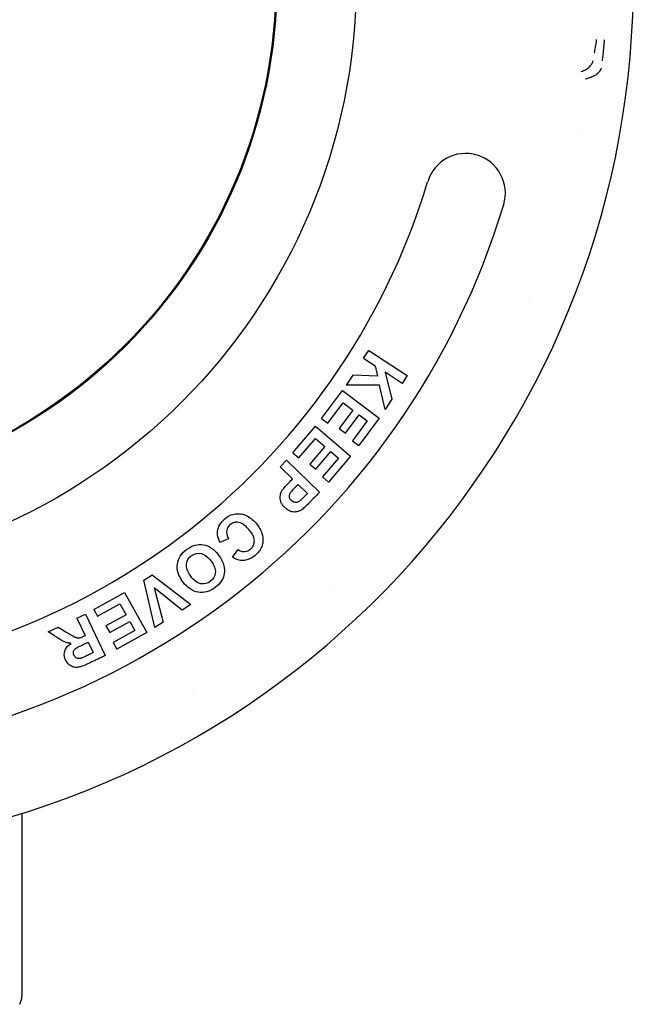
# Model space of a CAD drawing. Extents: x -89225 to 110569, y 13360 to 87647.
# Tile 450 of 478: x 103066 to 103105, y 67721 to 67783. Entities that reach past the tile are written whole.
import ezdxf

# ---------------------------------------------------------------- set-up
doc = ezdxf.new("R2010")
doc.units = 0
doc.layers.add('Iv-Lines 035', color=4, linetype='Continuous')

# ---------------------------------------------------------------- blocks, each defined once
blk = doc.blocks.new('Beuchtingstank doorsnede')
for p, q in [((1215869.076, -937642.063), (1215869.397, -937641.572)), ((1215869.397, -937641.572), (1215871.818, -937643.154)), ((1215869.076, -937642.063), (1215869.807, -937642.541)), ((1215868.39, -937643.114), (1215867.973, -937643.752)), ((1215869.954, -937643.193), (1215868.39, -937643.114)), ((1215869.807, -937642.541), (1215869.954, -937643.193)), ((1215870.424, -937642.944), (1215870.853, -937644.631)), ((1215871.497, -937643.645), (1215870.424, -937642.944)), ((1215870.081, -937643.761), (1215867.973, -937643.752)), ((1215871.818, -937643.154), (1215871.497, -937643.645)), ((1215866.419, -937645.857), (1215867.739, -937644.097)), ((1215867.739, -937644.097), (1215870.052, -937645.833)), ((1215870.424, -937645.288), (1215870.081, -937643.761)), ((1215866.811, -937646.151), (1215867.778, -937644.863)), ((1215867.778, -937644.863), (1215868.401, -937645.33)), ((1215870.853, -937644.631), (1215870.424, -937645.288)), ((1215868.401, -937645.33), (1215867.532, -937646.489)), ((1215866.419, -937645.857), (1215866.811, -937646.151)), ((1215867.924, -937646.784), (1215868.794, -937645.625)), ((1215869.307, -937646.01), (1215868.372, -937647.255)), ((1215870.052, -937645.833), (1215868.765, -937647.549)), ((1215868.794, -937645.625), (1215869.307, -937646.01)), ((1215864.62, -937648.019), (1215866.048, -937646.346)), ((1215866.048, -937646.346), (1215868.248, -937648.224)), ((1215867.532, -937646.489), (1215867.924, -937646.784)), ((1215864.993, -937648.338), (1215866.04, -937647.111)), ((1215866.04, -937647.111), (1215866.633, -937647.617)), ((1215868.372, -937647.255), (1215868.765, -937647.549)), ((1215864.62, -937648.019), (1215864.993, -937648.338)), ((1215866.633, -937647.617), (1215865.691, -937648.721)), ((1215866.064, -937649.039), (1215867.006, -937647.936)), ((1215867.006, -937647.936), (1215867.493, -937648.351)), ((1215863.81, -937648.906), (1215864.219, -937648.485)), ((1215864.219, -937648.485), (1215866.297, -937650.496)), ((1215865.691, -937648.721), (1215866.064, -937649.039)), ((1215867.493, -937648.351), (1215866.482, -937649.537)), ((1215868.248, -937648.224), (1215866.855, -937649.856)), ((1215863.81, -937648.906), (1215864.593, -937649.664)), ((1215866.482, -937649.537), (1215866.855, -937649.856)), ((1215864.946, -937650.005), (1215865.536, -937650.577)), ((1215860.571, -937653.435), (1215860.026, -937653.673)), ((1215860.815, -937654.589), (1215861.168, -937654.107)), ((1215855.229, -937656.039), (1215855.763, -937655.698)), ((1215855.924, -937659.029), (1215855.229, -937656.039)), ((1215855.763, -937655.698), (1215858.184, -937657.581)), ((1215855.887, -937656.514), (1215856.447, -937658.694)), ((1215857.651, -937657.923), (1215855.887, -937656.514)), ((1215852.084, -937657.886), (1215854.007, -937656.818)), ((1215854.007, -937656.818), (1215855.411, -937659.347)), ((1215852.084, -937657.886), (1215852.322, -937658.315)), ((1215852.322, -937658.315), (1215853.73, -937657.533)), ((1215853.73, -937657.533), (1215854.109, -937658.214)), ((1215858.184, -937657.581), (1215857.651, -937657.923)), ((1215851.022, -937658.432), (1215851.553, -937658.181)), ((1215851.022, -937658.432), (1215851.54, -937659.526)), ((1215851.553, -937658.181), (1215852.79, -937660.796)), ((1215854.109, -937658.214), (1215852.842, -937658.918)), ((1215853.08, -937659.347), (1215854.347, -937658.643)), ((1215854.347, -937658.643), (1215854.658, -937659.204)), ((1215849.208, -937659.291), (1215849.831, -937658.996)), ((1215852.842, -937658.918), (1215853.08, -937659.347)), ((1215854.658, -937659.204), (1215853.297, -937659.959)), ((1215856.447, -937658.694), (1215855.924, -937659.029)), ((1215855.411, -937659.347), (1215853.535, -937660.388)), ((1215851.736, -937659.942), (1215852.049, -937660.603)), ((1215853.297, -937659.959), (1215853.535, -937660.388)), ((1215847.548, -937670.742), (1215847.548, -937682.262))]:
    blk.add_line(p, q)
for radius in [37.564, 32.565, 32.5]:
    blk.add_circle((1215831.048, -937618.262), radius)
for centre, radius, start, end in [((1215831.048, -937618.262), 55.013, 281.03365, 260.525), ((1215831.049, -937618.262), 52.498, 349.42728, 349.42737), ((1215875.503, -937631.659), 2.5, 343.22966, 163.22966), ((1215831.048, -937618.262), 43.929, 198.33373, 343.22966), ((1215831.048, -937618.262), 48.929, 198.33373, 343.22966), ((1215831.103, -937618.285), 52.44, 337.37988, 337.37994), ((1215831.031, -937618.244), 52.524, 313.42728, 313.42737), ((1215831.029, -937618.23), 52.537, 301.37988, 301.37994), ((1215846.548, -937682.262), 1, 330, 0)]:
    blk.add_arc(centre, radius, start, end)
blk.add_open_spline([(1215883.728, -937621.968), (1215883.709, -937622.142), (1215883.661, -937622.493), (1215883.614, -937622.748), (1215883.595, -937622.836)], degree=3)
for points, knots in [([(1215884.227, -937622.003), (1215884.225, -937622.031), (1215884.223, -937622.06), (1215884.221, -937622.09), (1215884.22, -937622.102), (1215884.219, -937622.113), (1215884.218, -937622.125), (1215884.217, -937622.135), (1215884.217, -937622.146), (1215884.216, -937622.156), (1215884.21, -937622.23), (1215884.204, -937622.311), (1215884.197, -937622.396), (1215884.194, -937622.427), (1215884.191, -937622.459), (1215884.188, -937622.49), (1215884.186, -937622.514), (1215884.184, -937622.537), (1215884.182, -937622.56), (1215884.176, -937622.63), (1215884.169, -937622.698), (1215884.163, -937622.762), (1215884.16, -937622.791), (1215884.157, -937622.819), (1215884.154, -937622.846), (1215884.151, -937622.874), (1215884.149, -937622.9), (1215884.146, -937622.926), (1215884.137, -937623.005), (1215884.129, -937623.077), (1215884.121, -937623.143), (1215884.113, -937623.208), (1215884.106, -937623.267), (1215884.099, -937623.317)], [0, 0, 0, 0, 0.0082749, 0.0082749, 0.0082749, 0.011378, 0.011378, 0.011378, 0.0140932, 0.0140932, 0.0140932, 0.0330997, 0.0330997, 0.0330997, 0.0402011, 0.0402011, 0.0402011, 0.0455271, 0.0455271, 0.0455271, 0.0615053, 0.0615053, 0.0615053, 0.0685944, 0.0685944, 0.0685944, 0.0756835, 0.0756835, 0.0756835, 0.0968638, 0.0968638, 0.0968638, 0.1180442, 0.1180442, 0.1180442, 0.1180442]), ([(1215882.775, -937624.002), (1215882.884, -937623.961), (1215882.984, -937623.913), (1215883.071, -937623.861), (1215883.159, -937623.808), (1215883.236, -937623.751), (1215883.3, -937623.69), (1215883.365, -937623.629), (1215883.417, -937623.564), (1215883.455, -937623.498), (1215883.494, -937623.431), (1215883.518, -937623.362), (1215883.529, -937623.293)], [0, 0, 0, 0, 0.0406282, 0.0406282, 0.0406282, 0.0813468, 0.0813468, 0.0813468, 0.1227217, 0.1227217, 0.1227217, 0.1642706, 0.1642706, 0.1642706, 0.1642706]), ([(1215884.032, -937623.778), (1215884.029, -937623.793), (1215884.025, -937623.81), (1215884.016, -937623.841), (1215884.011, -937623.856), (1215883.997, -937623.889), (1215883.989, -937623.906), (1215883.971, -937623.938), (1215883.962, -937623.952), (1215883.95, -937623.969), (1215883.948, -937623.973), (1215883.944, -937623.978), (1215883.943, -937623.979), (1215883.925, -937624.004), (1215883.906, -937624.026), (1215883.876, -937624.058), (1215883.867, -937624.067), (1215883.85, -937624.084), (1215883.841, -937624.092), (1215883.824, -937624.107), (1215883.814, -937624.115), (1215883.796, -937624.13), (1215883.788, -937624.137), (1215883.77, -937624.151), (1215883.761, -937624.158), (1215883.749, -937624.166), (1215883.747, -937624.168), (1215883.723, -937624.185), (1215883.7, -937624.201), (1215883.651, -937624.232), (1215883.624, -937624.247), (1215883.569, -937624.277), (1215883.54, -937624.292), (1215883.495, -937624.313), (1215883.479, -937624.32), (1215883.455, -937624.331), (1215883.447, -937624.335), (1215883.433, -937624.34), (1215883.427, -937624.343), (1215883.419, -937624.347), (1215883.417, -937624.348), (1215883.376, -937624.364), (1215883.338, -937624.379), (1215883.261, -937624.407), (1215883.222, -937624.42), (1215883.142, -937624.444), (1215883.102, -937624.456), (1215883.06, -937624.467), (1215883.058, -937624.467), (1215883.055, -937624.468)], [0, 0, 0, 0, 0.067344, 0.067344, 0.125, 0.125, 0.186826, 0.186826, 0.234375, 0.234375, 0.243893, 0.243893, 0.25, 0.25, 0.338761, 0.338761, 0.375, 0.375, 0.40625, 0.40625, 0.4375, 0.4375, 0.466272, 0.466272, 0.494597, 0.494597, 0.5, 0.5, 0.5625, 0.5625, 0.625, 0.625, 0.6875, 0.6875, 0.71875, 0.71875, 0.734375, 0.734375, 0.745258, 0.745258, 0.75, 0.75, 0.828515, 0.828515, 0.909572, 0.909572, 0.994706, 0.994706, 1, 1, 1, 1]), ([(1215866.297, -937650.496), (1215866.17, -937650.628), (1215865.99, -937650.813), (1215865.801, -937651.009), (1215865.713, -937651.099), (1215865.662, -937651.152), (1215865.572, -937651.245), (1215865.474, -937651.343), (1215865.364, -937651.448), (1215865.269, -937651.535), (1215865.185, -937651.601), (1215865.148, -937651.628), (1215865.055, -937651.681), (1215864.935, -937651.725), (1215864.797, -937651.75), (1215864.629, -937651.745), (1215864.483, -937651.713), (1215864.302, -937651.631), (1215864.096, -937651.466), (1215863.931, -937651.258), (1215863.856, -937651.1), (1215863.816, -937650.916), (1215863.814, -937650.773), (1215863.842, -937650.622), (1215863.88, -937650.505), (1215863.935, -937650.403), (1215863.977, -937650.343), (1215864.044, -937650.253), (1215864.132, -937650.148), (1215864.223, -937650.047), (1215864.331, -937649.934), (1215864.432, -937649.83), (1215864.532, -937649.726), (1215864.593, -937649.664)], [0, 0, 0, 0, 0.114583, 0.151042, 0.171875, 0.1875, 0.203125, 0.223958, 0.25, 0.28125, 0.307292, 0.328125, 0.348958, 0.375, 0.40625, 0.4375, 0.46875, 0.510417, 0.5625, 0.614583, 0.65625, 0.6875, 0.71875, 0.75, 0.776042, 0.796875, 0.817708, 0.84375, 0.875, 0.901042, 0.921875, 0.942708, 1, 1, 1, 1]), ([(1215865.536, -937650.577), (1215865.498, -937650.615), (1215865.451, -937650.665), (1215865.382, -937650.736), (1215865.35, -937650.769), (1215865.287, -937650.832), (1215865.221, -937650.898), (1215865.148, -937650.969), (1215865.073, -937651.033), (1215865.048, -937651.058), (1215864.959, -937651.111), (1215864.881, -937651.135), (1215864.776, -937651.147), (1215864.654, -937651.124), (1215864.526, -937651.036), (1215864.431, -937650.912), (1215864.403, -937650.782), (1215864.407, -937650.686), (1215864.44, -937650.587), (1215864.458, -937650.555), (1215864.502, -937650.485), (1215864.567, -937650.405), (1215864.641, -937650.321), (1215864.734, -937650.223), (1215864.78, -937650.176), (1215864.856, -937650.098), (1215864.909, -937650.043), (1215864.946, -937650.005)], [-1, -1, -1, -1, -0.9529359, -0.9333259, -0.9176379, -0.9019499, -0.8823399, -0.8509638, -0.8195878, -0.7882117, -0.7646797, -0.7411477, -0.7097716, -0.6705516, -0.6234875, -0.5764235, -0.5372034, -0.5058274, -0.4822953, -0.4587633, -0.4273873, -0.3960112, -0.3646352, -0.3411032, -0.3175711, -0.2940391, -0.246975, -0.246975, -0.246975, -0.246975]), ([(1215860.026, -937653.673), (1215859.86, -937653.328), (1215859.817, -937652.862), (1215860.126, -937652.338), (1215860.527, -937652.004), (1215860.89, -937651.863), (1215861.253, -937651.843), (1215861.577, -937651.905), (1215861.9, -937652.062), (1215862.209, -937652.332), (1215862.466, -937652.655), (1215862.626, -937652.942), (1215862.72, -937653.238), (1215862.747, -937653.513), (1215862.698, -937653.844), (1215862.57, -937654.124), (1215862.365, -937654.383), (1215862.08, -937654.618), (1215861.796, -937654.757), (1215861.36, -937654.838), (1215861.054, -937654.751), (1215860.815, -937654.589)], [0, 0, 0, 0, 0.125, 0.1875, 0.25, 0.302083, 0.34375, 0.385417, 0.4375, 0.489583, 0.53125, 0.572917, 0.614583, 0.65625, 0.697917, 0.739583, 0.78125, 0.822917, 0.864583, 0.90625, 1, 1, 1, 1]), ([(1215861.168, -937654.107), (1215861.332, -937654.229), (1215861.623, -937654.289), (1215861.959, -937654.091), (1215862.117, -937653.896), (1215862.18, -937653.728), (1215862.196, -937653.553), (1215862.184, -937653.44), (1215862.134, -937653.269), (1215862.016, -937653.057), (1215861.786, -937652.771), (1215861.563, -937652.562), (1215861.364, -937652.445), (1215861.233, -937652.396), (1215861.014, -937652.377), (1215860.798, -937652.437), (1215860.559, -937652.612), (1215860.393, -937652.977), (1215860.466, -937653.218), (1215860.571, -937653.435)], [0, 0, 0, 0, 0.125, 0.1875, 0.239583, 0.28125, 0.3125, 0.34375, 0.385417, 0.4375, 0.5, 0.5625, 0.614583, 0.65625, 0.697917, 0.75, 0.8125, 0.875, 1, 1, 1, 1]), ([(1215857.697, -937656.15), (1215857.694, -937656.146), (1215857.692, -937656.143), (1215857.689, -937656.14), (1215857.411, -937655.764), (1215857.295, -937655.393), (1215857.342, -937655.03), (1215857.389, -937654.667), (1215857.584, -937654.357), (1215857.926, -937654.104), (1215858.273, -937653.848), (1215858.627, -937653.75), (1215858.987, -937653.81), (1215859.346, -937653.871), (1215859.667, -937654.086), (1215859.941, -937654.457)], [0.5, 0.5, 0.5, 0.5, 0.5011127, 0.5011127, 0.5011127, 0.6245089, 0.6245089, 0.6245089, 0.747905, 0.747905, 0.747905, 0.8732252, 0.8732252, 0.8732252, 1, 1, 1, 1]), ([(1215859.941, -937654.457), (1215860.113, -937654.689), (1215860.227, -937654.911), (1215860.277, -937655.134), (1215860.316, -937655.302), (1215860.319, -937655.444), (1215860.297, -937655.613), (1215860.274, -937655.783), (1215860.225, -937655.922), (1215860.151, -937656.047), (1215860.052, -937656.211), (1215859.906, -937656.371), (1215859.717, -937656.511), (1215859.375, -937656.764), (1215859.02, -937656.861), (1215858.657, -937656.8), (1215858.296, -937656.739), (1215857.975, -937656.523), (1215857.697, -937656.15)], [0, 0, 0, 0, 0.0803328, 0.0803328, 0.0803328, 0.1331177, 0.1331177, 0.1331177, 0.1834058, 0.1834058, 0.1834058, 0.2522892, 0.2522892, 0.2522892, 0.3767009, 0.3767009, 0.3767009, 0.5, 0.5, 0.5, 0.5]), ([(1215858.185, -937655.791), (1215858.028, -937655.579), (1215857.935, -937655.379), (1215857.915, -937655.184), (1215857.91, -937655.138), (1215857.909, -937655.093), (1215857.913, -937655.048), (1215857.934, -937654.791), (1215858.028, -937654.646), (1215858.223, -937654.502), (1215858.417, -937654.359), (1215858.626, -937654.323), (1215858.838, -937654.366), (1215859.035, -937654.406), (1215859.276, -937654.576), (1215859.465, -937654.833)], [-0.5, -0.5, -0.5, -0.5, -0.3912102, -0.3912102, -0.3912102, -0.3658299, -0.3658299, -0.3658299, -0.2495751, -0.2495751, -0.2495751, -0.133483, -0.133483, -0.133483, 0, 0, 0, 0]), ([(1215859.465, -937654.833), (1215859.659, -937655.094), (1215859.755, -937655.335), (1215859.735, -937655.569), (1215859.713, -937655.818), (1215859.619, -937655.969), (1215859.417, -937656.116), (1215859.23, -937656.252), (1215859.035, -937656.296), (1215858.85, -937656.269), (1215858.834, -937656.267), (1215858.819, -937656.264), (1215858.803, -937656.261), (1215858.613, -937656.221), (1215858.378, -937656.051), (1215858.185, -937655.791)], [-1, -1, -1, -1, -0.8660884, -0.8660884, -0.8660884, -0.7494603, -0.7494603, -0.7494603, -0.6421232, -0.6421232, -0.6421232, -0.6331314, -0.6331314, -0.6331314, -0.5, -0.5, -0.5, -0.5]), ([(1215849.831, -937658.996), (1215849.957, -937659.073), (1215850.125, -937659.175), (1215850.326, -937659.298), (1215850.42, -937659.355), (1215850.498, -937659.403), (1215850.616, -937659.473), (1215850.716, -937659.53), (1215850.815, -937659.583), (1215850.877, -937659.614), (1215850.923, -937659.633), (1215850.938, -937659.639), (1215850.994, -937659.659), (1215851.038, -937659.669), (1215851.093, -937659.677), (1215851.16, -937659.675), (1215851.202, -937659.666), (1215851.278, -937659.643), (1215851.35, -937659.614), (1215851.462, -937659.564), (1215851.498, -937659.546), (1215851.54, -937659.526)], [0, 0, 0, 0, 0.229167, 0.3125, 0.364583, 0.40625, 0.447917, 0.5, 0.5625, 0.614583, 0.651042, 0.671875, 0.692708, 0.71875, 0.75, 0.78125, 0.822917, 0.864583, 0.90625, 0.9375, 1, 1, 1, 1]), ([(1215850.645, -937660.024), (1215850.571, -937660.017), (1215850.466, -937660), (1215850.339, -937659.965), (1215850.249, -937659.932), (1215850.185, -937659.903), (1215850.087, -937659.851), (1215849.967, -937659.779), (1215849.865, -937659.716), (1215849.758, -937659.647), (1215849.707, -937659.613), (1215849.62, -937659.557), (1215849.459, -937659.453), (1215849.31, -937659.357), (1215849.208, -937659.291)], [0, 0, 0, 0, 0.125, 0.1875, 0.25, 0.3125, 0.395833, 0.479167, 0.552083, 0.59375, 0.635417, 0.6875, 0.770833, 1, 1, 1, 1]), ([(1215852.79, -937660.796), (1215852.637, -937660.868), (1215852.408, -937660.976), (1215852.117, -937661.114), (1215851.931, -937661.202), (1215851.803, -937661.263), (1215851.721, -937661.301), (1215851.676, -937661.323), (1215851.599, -937661.358), (1215851.522, -937661.392), (1215851.393, -937661.445), (1215851.225, -937661.504), (1215851.034, -937661.546), (1215850.855, -937661.536), (1215850.652, -937661.468), (1215850.377, -937661.255), (1215850.111, -937660.648), (1215850.316, -937660.237), (1215850.645, -937660.024)], [0, 0, 0, 0, 0.125, 0.1875, 0.239583, 0.276042, 0.294271, 0.304688, 0.315104, 0.328125, 0.348958, 0.385417, 0.4375, 0.5, 0.5625, 0.645833, 0.75, 1, 1, 1, 1]), ([(1215852.049, -937660.603), (1215851.997, -937660.628), (1215851.919, -937660.665), (1215851.82, -937660.712), (1215851.754, -937660.744), (1215851.706, -937660.766), (1215851.665, -937660.785), (1215851.645, -937660.795), (1215851.582, -937660.824), (1215851.523, -937660.851), (1215851.435, -937660.891), (1215851.362, -937660.923), (1215851.31, -937660.946), (1215851.273, -937660.96), (1215851.257, -937660.966), (1215851.152, -937660.99), (1215851.056, -937660.98), (1215850.928, -937660.924), (1215850.834, -937660.789), (1215850.79, -937660.634), (1215850.803, -937660.532), (1215850.822, -937660.476), (1215850.863, -937660.406), (1215850.919, -937660.354), (1215851.029, -937660.287), (1215851.151, -937660.222), (1215851.242, -937660.177), (1215851.353, -937660.123), (1215851.387, -937660.107), (1215851.444, -937660.081), (1215851.506, -937660.051), (1215851.607, -937660.003), (1215851.684, -937659.967), (1215851.736, -937659.942)], [-0.7905912, -0.7905912, -0.7905912, -0.7905912, -0.7411793, -0.7164733, -0.695885, -0.6794143, -0.6691202, -0.6608849, -0.6526495, -0.6382377, -0.6176494, -0.5929434, -0.5723551, -0.5558845, -0.5394138, -0.5188255, -0.4858842, -0.4447076, -0.3952956, -0.354119, -0.3211777, -0.2882364, -0.2470598, -0.2058831, -0.1729418, -0.1523535, -0.1358829, -0.1235299, -0.1111769, -0.0947062, -0.0741179, -0.049412, 0, 0, 0, 0])]:
    blk.add_open_spline(points, degree=3, knots=knots)

msp = doc.modelspace()

# ---------------------------------------------------------------- block references
at = {"layer": 'Iv-Lines 035'}
msp.add_blockref('Beuchtingstank doorsnede', (-1112780.934, 1005403.429), dxfattribs=at)

doc.saveas('drawing.dxf')
